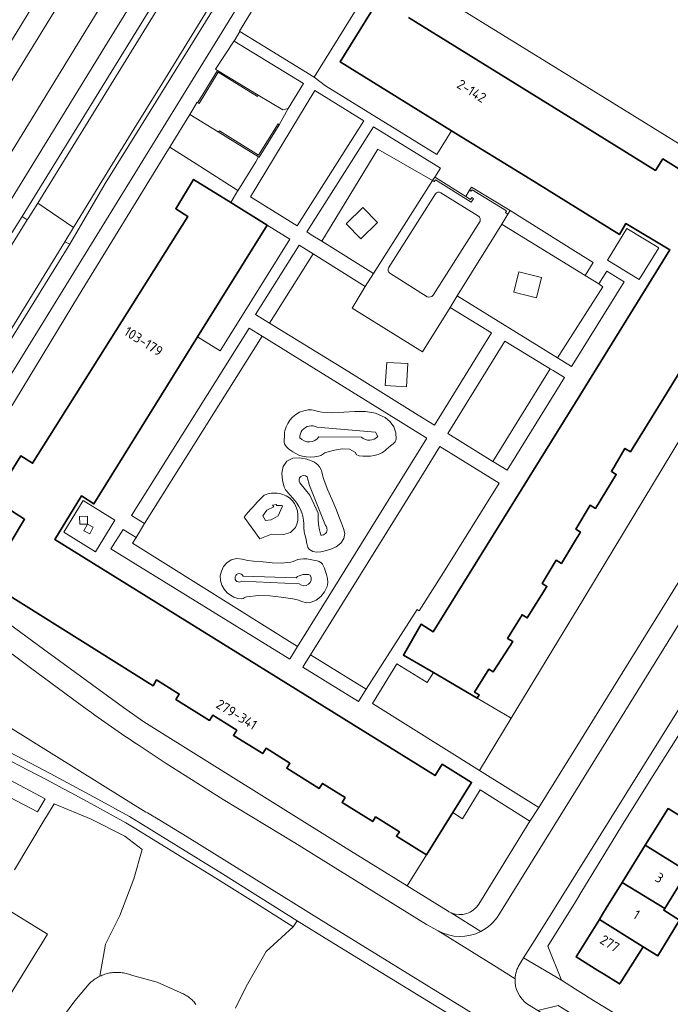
# Model space of a CAD drawing. Extents: x 150256 to 156914, y 461459 to 469481.
# Tile 433 of 656: x 155924 to 156013, y 464204 to 464339. Entities that reach past the tile are written whole.
import ezdxf
from ezdxf.enums import TextEntityAlignment as Align

# ---------------------------------------------------------------- set-up
doc = ezdxf.new("R2010")
doc.units = 0
doc.header["$LTSCALE"] = 0.75
for name, color, linetype, lineweight in [('B-RO-GR-BEPLANTING_CULTUUR_BODEMBEDEKKER-GV', 251, 'CONTINUOUS', 18), ('B-RO-GR-BEPLANTING_CULTUUR_BOSPLANTSOEN-GV', 251, 'CONTINUOUS', 18), ('B-RO-GR-BEPLANTING_CULTUUR_HEESTERS-GV', 251, 'CONTINUOUS', 18), ('B-RO-GR-GROENVOORZIENING-GV', 251, 'CONTINUOUS', 18), ('B-RO-GR-HAAG-GV', 251, 'CONTINUOUS', 13), ('B-RO-IE-TERREINAFSCHEIDING_KUNSTMATIG_MUUR-GV', 251, 'CONTINUOUS', 18), ('B-RO-OG-BEBOUWING-GV', 6, 'CONTINUOUS', 35), ('B-RO-OG-BEBOUWING-T18', 1, 'CONTINUOUS', 18), ('B-RO-OG-TERREIN_CULTUURSCHEIDING-GV', 251, 'CONTINUOUS', 18), ('B-RO-OG-TERREIN_ONBEGROEID-GV', 251, 'CONTINUOUS', 18), ('B-RO-VH-VERHARDING_ASFALT-GV', 251, 'CONTINUOUS', 18), ('B-RO-VH-VERHARDING_BETONSTRAATSTEEN-GV', 251, 'CONTINUOUS', 18), ('B-RO-VH-VERHARDING_TEGEL-GV', 251, 'CONTINUOUS', 18)]:
    doc.layers.add(name, color=color, linetype=linetype, lineweight=lineweight)
doc.styles.add('NLCS-ISO-M200-T18', font='NLCS-ISO.ttf', dxfattribs={"height": 360})

msp = doc.modelspace()

# ---------------------------------------------------------------- linework, layer by layer
at = {"layer": 'B-RO-GR-BEPLANTING_CULTUUR_BODEMBEDEKKER-GV'}
for points in [[(155956.476, 464328.8), (155959.819, 464326.781), (155960.586, 464326.965), (155962.672, 464330.376), (155953.173, 464336.211), (155953.141, 464336.231), (155950.608, 464332.342), (155950.88, 464332.178)], [(155955.387, 464314.832), (155961.809, 464310.844), (155970.971, 464325.239), (155964.245, 464329.402)], [(155950.986, 464323.734), (155947.074, 464326.146), (155947.07, 464326.14), (155944.39, 464321.76), (155944.327, 464321.659), (155948.443, 464319.027), (155953.657, 464315.693), (155953.68, 464315.678), (155956.114, 464319.656), (155956.521, 464320.321)], [(155986.844, 464236.156), (155991.183, 464243.317), (155986.518, 464246.048), (155980.506, 464249.568), (155979.634, 464248.229), (155975.498, 464250.749), (155972.125, 464245.318)]]:
    msp.add_lwpolyline(points, close=True, dxfattribs=at)
msp.add_lwpolyline([(155986.754, 464217.817), (155993.751, 464229.168), (155986.91, 464233.476), (155984.483, 464229.529), (155983.192, 464230.394), (155979.549, 464224.546), (155976.905, 464220.302), (155982.536, 464216.819)], dxfattribs=at)
for points in [[(155982.536, 464216.819, 0.0358037), (155982.947, 464216.608)], [(155982.947, 464216.608, 0.3711788), (155986.754, 464217.817)]]:
    msp.add_lwpolyline(points, format="xyb", dxfattribs=at)
at = {"layer": 'B-RO-GR-BEPLANTING_CULTUUR_BOSPLANTSOEN-GV'}
for points in [[(155929.733, 464202.426), (155931.287, 464204.558), (155933.242, 464206.854), (155933.374, 464206.981), (155933.509, 464207.104), (155933.649, 464207.222), (155933.793, 464207.336), (155933.94, 464207.444), (155934.091, 464207.548), (155934.245, 464207.646), (155934.403, 464207.739), (155934.563, 464207.827), (155934.727, 464207.909), (155935.514, 464212.324), (155937.479, 464216.248), (155939.376, 464221.254), (155940.528, 464225.314), (155938.157, 464227.14), (155933.55, 464229.441), (155928.444, 464231.587), (155927.406, 464229.819), (155927.241, 464229.539), (155923.014, 464222.522)], [(155921.454, 464217.427), (155927.538, 464213.692), (155915.601, 464194.382)], [(155984.08, 464201.845), (155966.246, 464212.748), (155961.818, 464215.525), (155961.26, 464214.694), (155957.551, 464211.308), (155954.824, 464206.514), (155953.33, 464203.531)]]:
    msp.add_lwpolyline(points, dxfattribs=at)
at = {"layer": 'B-RO-GR-BEPLANTING_CULTUUR_HEESTERS-GV'}
for points in [[(155953.952, 464337.511), (155964.146, 464331.259), (155972.985, 464345.539), (155966.176, 464349.739), (155962.634, 464351.929), (155953.885, 464337.552)], [(155931.952, 464270.987), (155931.974, 464269.923), (155933.037, 464269.945), (155933.015, 464271.01)], [(155933.036, 464269.942), (155932.538, 464269.036), (155933.333, 464268.599), (155933.83, 464269.502)]]:
    msp.add_lwpolyline(points, close=True, dxfattribs=at)
at = {"layer": 'B-RO-GR-GROENVOORZIENING-GV'}
for points in [[(155980.4, 464317.1), (155980.69, 464317.55), (155981.461, 464318.747), (155972.287, 464324.425), (155963.132, 464310.024), (155963.34, 464309.89), (155963.73, 464309.64), (155965.17, 464308.75), (155972.89, 464321.37), (155980.383, 464317.073)], [(156001.33, 464304.05), (156002.419, 464305.822), (156000, 464307.336), (155991.027, 464312.949), (155990.725, 464312.462), (155989.872, 464311.086), (155989.93, 464311.05)], [(155957.996, 464297.52), (155963.985, 464306.999), (155962.081, 464308.188), (155956.091, 464298.691)], [(155997.514, 464292.752), (155999.453, 464291.55), (156000, 464292.43), (156006.67, 464303.163), (156004.283, 464304.656), (156003.23, 464302.92), (156003.77, 464302.49)], [(155940.86, 464270), (155956.981, 464295.737), (155955.232, 464296.82), (155939.09, 464271.1)], [(155996.55, 464291.237), (155988.661, 464278.544), (155988.735, 464278.498), (155990.616, 464277.333), (155998.513, 464290.038), (155996.94, 464290.999)], [(155939.71, 464268.09), (155937.907, 464269.215), (155936.24, 464266.559), (155960.789, 464251.421), (155960.827, 464251.482), (155961.867, 464253.162), (155939.19, 464267.34)], [(155971.292, 464247.295), (155963.641, 464252.013), (155962.632, 464250.392), (155962.584, 464250.315), (155970.214, 464245.61)]]:
    msp.add_lwpolyline(points, close=True, dxfattribs=at)
at = {"layer": 'B-RO-GR-HAAG-GV'}
for points in [[(155980.383, 464317.073), (155980.4, 464317.1), (155980.69, 464317.55), (155981.461, 464318.747), (155972.287, 464324.425), (155963.132, 464310.024), (155963.34, 464309.89), (155963.73, 464309.64), (155965.17, 464308.75), (155972.89, 464321.37)], [(156001.33, 464304.05), (156002.419, 464305.822), (156000, 464307.336), (155991.027, 464312.949), (155990.725, 464312.462), (155989.872, 464311.086), (155989.93, 464311.05)], [(155963.985, 464306.999), (155962.081, 464308.188), (155956.091, 464298.691), (155957.996, 464297.52)], [(155997.514, 464292.752), (155999.453, 464291.55), (156000, 464292.43), (156006.67, 464303.163), (156004.283, 464304.656), (156003.23, 464302.92), (156003.77, 464302.49)], [(155940.86, 464270), (155956.981, 464295.737), (155955.232, 464296.82), (155939.09, 464271.1)], [(155988.661, 464278.544), (155988.735, 464278.498), (155990.616, 464277.333), (155998.513, 464290.038), (155996.94, 464290.999), (155996.55, 464291.237)], [(155961.867, 464253.162), (155939.19, 464267.34), (155939.71, 464268.09), (155937.907, 464269.215), (155936.24, 464266.559), (155960.789, 464251.421), (155960.827, 464251.482)], [(155963.641, 464252.013), (155962.632, 464250.392), (155962.584, 464250.315), (155970.214, 464245.61), (155971.292, 464247.295)]]:
    msp.add_lwpolyline(points, close=True, dxfattribs=at)
at = {"layer": 'B-RO-IE-TERREINAFSCHEIDING_KUNSTMATIG_MUUR-GV'}
for points in [[(155956.476, 464328.8), (155950.88, 464332.178), (155948.17, 464327.76), (155948.34, 464327.66), (155950.97, 464331.92), (155956.35, 464328.6)], [(155956.521, 464320.321), (155956.579, 464320.285), (155959.34, 464324.7), (155959.18, 464324.83), (155956.51, 464320.56), (155951.13, 464323.89), (155950.986, 464323.734)], [(155980.69, 464317.55), (155980.4, 464317.1), (155980.51, 464317), (155980.63, 464316.95), (155980.77, 464317.18), (155985.7, 464314.11), (155985.99, 464314.58), (155985.76, 464314.72), (155985.61, 464314.48), (155984.94, 464314.899), (155980.8, 464317.49)], [(155991.027, 464312.949), (155985.74, 464316.17), (155985.46, 464315.73), (155985.7, 464315.59), (155985.83, 464315.8), (155990.53, 464312.91), (155990.4, 464312.68), (155990.62, 464312.51), (155990.725, 464312.462)]]:
    msp.add_lwpolyline(points, close=True, dxfattribs=at)
at = {"layer": 'B-RO-OG-BEBOUWING-GV'}
for points in [[(155973.97, 464343.524), (155967.727, 464333.331), (155983.006, 464323.901), (155993.719, 464317.29), (156000, 464313.413), (156006.037, 464309.688), (156006.912, 464311.17), (156012.957, 464307.55), (156000, 464286.616), (155980.451, 464255.168), (155978.821, 464256.193), (155976.388, 464251.978), (155980.506, 464249.568), (155986.518, 464246.048), (155986.796, 464246.496), (155986.157, 464246.893), (155988.098, 464250.017), (155988.683, 464249.653), (155991.412, 464253.816), (155990.685, 464254.253), (155992.663, 464257.501), (155993.387, 464257.061), (155996.071, 464261.386), (155995.419, 464261.808), (155997.344, 464264.99), (155998.061, 464264.556), (156000, 464267.731), (156000.685, 464268.853), (156000.052, 464269.227), (156002.008, 464272.529), (156002.764, 464272.082), (156005.6, 464276.763), (156004.931, 464277.156), (156006.789, 464280.327), (156007.54, 464279.862), (156011.746, 464286.668), (156019.962, 464299.965)], [(156018.206, 464316.172), (156012.013, 464320.032), (156010.989, 464318.462), (156000, 464325.256), (155977.094, 464339.42)], [(155919.155, 464262.044), (155942.03, 464247.771), (155942.521, 464248.559), (155945.627, 464246.625), (155945.169, 464245.889), (155949.784, 464243.014), (155950.219, 464243.711), (155953.506, 464241.663), (155953.064, 464240.955), (155957.086, 464238.449), (155957.54, 464239.178), (155960.806, 464237.143), (155960.372, 464236.446), (155964.827, 464233.671), (155965.265, 464234.373), (155968.391, 464232.426), (155967.965, 464231.741), (155972.171, 464229.121), (155972.574, 464229.768), (155975.83, 464227.74), (155975.436, 464227.107), (155979.549, 464224.546), (155983.192, 464230.394), (155985.744, 464234.491), (155981.71, 464237.004), (155980.74, 464235.448), (155928.549, 464267.836), (155932.187, 464273.797), (155933.905, 464272.712), (155948.15, 464295.642), (155957.667, 464310.962), (155952.69, 464314.061), (155947.593, 464317.234), (155945.15, 464313.204), (155946.779, 464312.149), (155925.494, 464278.286), (155923.864, 464279.282), (155920.125, 464273.297), (155924.391, 464270.614), (155920.801, 464264.739)]]:
    msp.add_lwpolyline(points, dxfattribs=at)
for points in [[(156017.556, 464220.612), (156020.773, 464225.882), (156018.517, 464227.303), (156012.708, 464230.918), (156010.571, 464227.475), (156009.578, 464225.874), (156015.393, 464222.272), (156015.26, 464222.059)], [(156009.578, 464225.874), (156008.486, 464224.113), (156006.421, 464220.786), (156012.255, 464217.21), (156015.26, 464222.059), (156015.393, 464222.272)], [(156006.421, 464220.786), (156004.218, 464217.235), (156003.718, 464216.428), (156003.278, 464215.719), (156009.306, 464211.963), (156011.312, 464210.713), (156014.273, 464215.626), (156012.106, 464216.969), (156012.255, 464217.21)], [(156009.306, 464211.963), (156003.278, 464215.719), (156000.083, 464210.57), (156003.089, 464208.705), (156003.854, 464208.231), (156005.897, 464206.963), (156006.055, 464206.865), (156006.115, 464206.959)]]:
    msp.add_lwpolyline(points, close=True, dxfattribs=at)
at = {"layer": 'B-RO-OG-TERREIN_CULTUURSCHEIDING-GV'}
for points in [[(155920.025, 464310.454), (155935.426, 464335.424), (155976.41, 464401.873), (155977.05, 464402.989), (155976.339, 464403.446)], [(155972.847, 464402.499), (155972.342, 464401.867), (155932.546, 464337.199), (155917.293, 464312.413), (155920.025, 464310.454)], [(155972.861, 464281.951), (155972.56, 464282.55), (155964.548, 464283.218)], [(155964.548, 464283.218), (155972.56, 464282.55), (155972.861, 464281.951)], [(155964.802, 464281.932), (155970.627, 464281.861)], [(155970.627, 464281.861), (155964.802, 464281.932)], [(155965.69, 464269.732), (155963.5, 464275.24), (155963.17, 464276.4)], [(155963.17, 464276.4), (155963.5, 464275.24), (155965.69, 464269.732)], [(155962.18, 464275.584), (155963.562, 464273.891), (155964.711, 464271.422), (155964.698, 464270.662), (155964.754, 464269.904), (155964.878, 464269.155), (155965.069, 464268.419)], [(155965.069, 464268.419), (155964.878, 464269.155), (155964.754, 464269.904), (155964.698, 464270.662), (155964.711, 464271.422), (155963.562, 464273.891), (155962.18, 464275.584)], [(155961.588, 464269.483), (155960.875, 464268.791), (155959.916, 464268.497), (155958.266, 464268.544), (155956.704, 464267.899), (155954.512, 464270.91), (155954.806, 464271.257), (155955.105, 464271.6), (155955.407, 464271.94), (155955.713, 464272.276), (155956.023, 464272.609), (155956.337, 464272.938), (155956.654, 464273.264), (155956.975, 464273.586), (155957.29, 464273.899)], [(155954.391, 464262.779), (155961.661, 464262.582)], [(155961.661, 464262.582), (155954.391, 464262.779)], [(155962.092, 464261.75), (155954.21, 464262.109)], [(155954.21, 464262.109), (155962.092, 464261.75)], [(155953.33, 464203.531), (155954.824, 464206.514), (155957.551, 464211.308), (155961.26, 464214.694), (155956.12, 464217.918), (155951.011, 464221.122), (155949.469, 464222.077), (155942.62, 464226.32), (155939.453, 464228.282), (155938.299, 464228.962), (155933.985, 464231.342), (155930.778, 464233.058), (155929.659, 464233.657), (155927.436, 464234.847), (155923.649, 464236.826)], [(155923.014, 464222.522), (155927.241, 464229.539), (155927.406, 464229.819), (155928.444, 464231.587), (155933.55, 464229.441), (155938.157, 464227.14), (155940.528, 464225.314), (155939.376, 464221.254), (155937.479, 464216.248), (155935.514, 464212.324), (155934.727, 464207.909), (155934.893, 464207.986), (155935.062, 464208.057), (155935.232, 464208.122), (155935.406, 464208.181), (155935.58, 464208.235), (155935.757, 464208.283), (155935.935, 464208.324), (155936.118, 464208.361), (155936.303, 464208.391), (155936.488, 464208.415), (155936.674, 464208.432), (155936.86, 464208.443), (155937.047, 464208.447), (155937.233, 464208.445), (155937.42, 464208.437), (155937.606, 464208.422), (155937.791, 464208.401), (155937.976, 464208.373), (155938.16, 464208.339), (155938.342, 464208.299), (155938.523, 464208.253), (155938.702, 464208.2), (155938.879, 464208.141), (155939.054, 464208.076), (155942.599, 464207.082), (155945.766, 464205.672), (155945.915, 464205.614), (155946.062, 464205.55), (155946.207, 464205.482), (155946.349, 464205.409), (155946.489, 464205.331), (155946.627, 464205.248), (155946.761, 464205.161), (155946.892, 464205.069), (155947.02, 464204.973), (155947.145, 464204.872), (155947.266, 464204.768), (155947.383, 464204.659), (155947.497, 464204.546), (155947.607, 464204.43), (155947.713, 464204.309), (155947.814, 464204.186), (155947.912, 464204.059)], [(155947.912, 464204.059), (155947.814, 464204.186), (155947.713, 464204.309), (155947.607, 464204.43), (155947.497, 464204.546), (155947.383, 464204.659), (155947.266, 464204.768), (155947.145, 464204.872), (155947.02, 464204.973), (155946.892, 464205.069), (155946.761, 464205.161), (155946.627, 464205.248), (155946.489, 464205.331), (155946.349, 464205.409), (155946.207, 464205.482), (155946.062, 464205.55), (155945.915, 464205.614), (155945.766, 464205.672), (155942.599, 464207.082), (155939.054, 464208.076), (155938.879, 464208.141), (155938.702, 464208.2), (155938.523, 464208.253), (155938.342, 464208.299), (155938.16, 464208.339), (155937.976, 464208.373), (155937.791, 464208.401), (155937.606, 464208.422), (155937.42, 464208.437), (155937.233, 464208.445), (155937.047, 464208.447), (155936.86, 464208.443), (155936.674, 464208.432), (155936.488, 464208.415), (155936.303, 464208.391), (155936.118, 464208.361), (155935.935, 464208.324), (155935.757, 464208.283), (155935.58, 464208.235), (155935.406, 464208.181), (155935.232, 464208.122), (155935.062, 464208.057), (155934.893, 464207.986), (155934.727, 464207.909), (155934.563, 464207.827), (155934.403, 464207.739), (155934.245, 464207.646), (155934.091, 464207.548), (155933.94, 464207.444), (155933.793, 464207.336), (155933.649, 464207.222), (155933.509, 464207.104), (155933.374, 464206.981), (155933.242, 464206.854), (155931.287, 464204.558), (155929.733, 464202.426)]]:
    msp.add_lwpolyline(points, dxfattribs=at)
for points in [[(155965.17, 464308.75), (155972.274, 464304.315), (155980.383, 464317.073), (155972.89, 464321.37)], [(155968.54, 464311.15), (155970.82, 464313.37), (155972.83, 464311.31), (155970.55, 464309.09)], [(155991.183, 464243.317), (155986.844, 464236.156), (155994.966, 464231.067), (156000, 464239.177), (156018.622, 464269.182), (156039.932, 464303.914), (156028.351, 464311.068), (156027.044, 464311.875), (156024.025, 464306.54), (156019.962, 464299.965), (156024.11, 464297.402), (156015.894, 464284.105), (156000.076, 464257.996), (156000, 464257.871)], [(156001.33, 464304.05), (155989.93, 464311.05), (155989.872, 464311.086), (155983.783, 464301.267), (155997.514, 464292.752), (156003.77, 464302.49), (156003.23, 464302.92)], [(155957.996, 464297.52), (155968.526, 464291.048), (155978.392, 464284.897), (155980.644, 464283.51), (155988.464, 464296.18), (155982.782, 464299.652), (155979.013, 464293.575), (155969.367, 464299.556), (155971.117, 464302.549), (155963.985, 464306.999)], [(155992.22, 464304.56), (155995.34, 464303.79), (155994.65, 464300.97), (155991.53, 464301.74)], [(155961.867, 464253.162), (155966.13, 464260.047), (155979.588, 464281.731), (155956.981, 464295.737), (155940.86, 464270), (155939.71, 464268.09), (155939.19, 464267.34)], [(155988.661, 464278.544), (155996.55, 464291.237), (155990.305, 464295.055), (155982.492, 464282.366)], [(155974.09, 464292.13), (155977.01, 464291.96), (155976.82, 464288.76), (155973.9, 464288.93)], [(155973.876, 464280.017), (155973.658, 464279.847), (155973.412, 464279.705), (155972.9, 464279.492), (155972.383, 464279.343), (155971.853, 464279.262), (155971.301, 464279.256), (155970.82, 464279.274), (155970.309, 464279.321), (155969.919, 464279.465), (155969.801, 464279.772), (155968.974, 464280.236), (155967.987, 464280.279), (155966.928, 464280.08), (155965.888, 464279.821), (155965.587, 464279.704), (155965.318, 464279.536), (155965.048, 464279.369), (155964.748, 464279.251), (155964.176, 464279.15), (155963.613, 464279.118), (155963.051, 464279.156), (155962.481, 464279.263), (155962.023, 464279.41), (155961.601, 464279.607), (155961.201, 464279.85), (155960.81, 464280.134), (155960.587, 464280.311), (155960.382, 464280.498), (155960.208, 464280.707), (155960.076, 464280.953), (155960.022, 464281.174), (155960.018, 464281.398), (155960.039, 464281.625), (155960.056, 464281.859), (155960.06, 464282.088), (155960.065, 464282.31), (155960.085, 464282.53), (155960.134, 464282.751), (155960.31, 464283.269), (155960.526, 464283.755), (155960.803, 464284.202), (155961.162, 464284.605), (155961.635, 464284.983), (155962.149, 464285.273), (155962.703, 464285.479), (155963.297, 464285.601), (155963.775, 464285.598), (155964.234, 464285.501), (155964.692, 464285.371), (155965.171, 464285.272), (155966.695, 464285.2), (155968.216, 464285.289), (155969.716, 464285.402), (155971.174, 464285.406), (155972.572, 464285.167), (155973.891, 464284.549), (155974.556, 464283.978), (155975.068, 464283.264), (155975.369, 464282.455), (155975.402, 464281.601), (155975.254, 464281.229), (155974.974, 464280.935), (155974.629, 464280.674), (155974.289, 464280.403), (155974.081, 464280.205)], [(155964.692, 464285.371), (155964.234, 464285.501), (155963.775, 464285.598), (155963.297, 464285.601), (155962.703, 464285.479), (155962.149, 464285.273), (155961.635, 464284.983), (155961.162, 464284.605), (155960.803, 464284.202), (155960.526, 464283.755), (155960.31, 464283.269), (155960.134, 464282.751), (155960.085, 464282.53), (155960.065, 464282.31), (155960.06, 464282.088), (155960.056, 464281.859), (155960.039, 464281.625), (155960.018, 464281.398), (155960.022, 464281.174), (155960.076, 464280.953), (155960.208, 464280.707), (155960.382, 464280.498), (155960.587, 464280.311), (155960.81, 464280.134), (155961.201, 464279.85), (155961.601, 464279.607), (155962.023, 464279.41), (155962.481, 464279.263), (155963.051, 464279.156), (155963.613, 464279.118), (155964.176, 464279.15), (155964.748, 464279.251), (155965.048, 464279.369), (155965.318, 464279.536), (155965.587, 464279.704), (155965.888, 464279.821), (155966.928, 464280.08), (155967.987, 464280.279), (155968.974, 464280.236), (155969.801, 464279.772), (155969.919, 464279.465), (155970.309, 464279.321), (155970.82, 464279.274), (155971.301, 464279.256), (155971.853, 464279.262), (155972.383, 464279.343), (155972.9, 464279.492), (155973.412, 464279.705), (155973.658, 464279.847), (155973.876, 464280.017), (155974.081, 464280.205), (155974.289, 464280.403), (155974.629, 464280.674), (155974.974, 464280.935), (155975.254, 464281.229), (155975.402, 464281.601), (155975.369, 464282.455), (155975.068, 464283.264), (155974.556, 464283.978), (155973.891, 464284.549), (155972.572, 464285.167), (155971.174, 464285.406), (155969.716, 464285.402), (155968.216, 464285.289), (155966.695, 464285.2), (155965.171, 464285.272)], [(155979.133, 464276.912), (155974.128, 464268.853), (155967.944, 464258.923), (155963.641, 464252.013), (155971.292, 464247.295), (155975.673, 464254.138), (155978.283, 464258.215), (155978.537, 464258.051), (155981.884, 464263.284), (155989.524, 464275.575), (155981.407, 464280.604)], [(155965.304, 464276.716), (155965.383, 464276.321), (155965.492, 464275.921), (155966.014, 464274.598), (155966.581, 464273.348), (155967.135, 464272.094), (155967.621, 464270.759), (155967.894, 464270.046), (155968.175, 464269.343), (155968.329, 464268.646), (155968.218, 464267.951), (155967.786, 464267.304), (155967.161, 464266.835), (155966.416, 464266.503), (155965.628, 464266.269), (155965.067, 464266.15), (155964.501, 464266.106), (155963.962, 464266.185), (155963.481, 464266.436), (155963.258, 464266.728), (155963.158, 464267.089), (155963.109, 464267.483), (155963.039, 464267.876), (155962.966, 464268.135), (155962.897, 464268.385), (155962.835, 464268.637), (155962.783, 464268.901), (155962.726, 464269.44), (155962.709, 464269.965), (155962.679, 464270.486), (155962.584, 464271.017), (155962.431, 464271.491), (155962.242, 464271.934), (155962.018, 464272.361), (155961.761, 464272.789), (155961.472, 464273.191), (155961.16, 464273.554), (155960.838, 464273.91), (155960.521, 464274.292), (155960.371, 464274.468), (155960.221, 464274.636), (155960.091, 464274.815), (155960.004, 464275.021), (155959.796, 464275.972), (155959.719, 464276.945), (155959.878, 464277.845), (155960.378, 464278.579), (155961.202, 464278.999), (155962.152, 464279.048), (155963.142, 464278.839), (155964.085, 464278.482), (155964.388, 464278.301), (155964.641, 464278.064), (155964.855, 464277.785), (155965.045, 464277.478), (155965.208, 464277.103)], [(155967.894, 464270.046), (155967.621, 464270.759), (155967.135, 464272.094), (155966.581, 464273.348), (155966.014, 464274.598), (155965.492, 464275.921), (155965.383, 464276.321), (155965.304, 464276.716), (155965.208, 464277.103), (155965.045, 464277.478), (155964.855, 464277.785), (155964.641, 464278.064), (155964.388, 464278.301), (155964.085, 464278.482), (155963.142, 464278.839), (155962.152, 464279.048), (155961.202, 464278.999), (155960.378, 464278.579), (155959.878, 464277.845), (155959.719, 464276.945), (155959.796, 464275.972), (155960.004, 464275.021), (155960.091, 464274.815), (155960.221, 464274.636), (155960.371, 464274.468), (155960.521, 464274.292), (155960.838, 464273.91), (155961.16, 464273.554), (155961.472, 464273.191), (155961.761, 464272.789), (155962.018, 464272.361), (155962.242, 464271.934), (155962.431, 464271.491), (155962.584, 464271.017), (155962.679, 464270.486), (155962.709, 464269.965), (155962.726, 464269.44), (155962.783, 464268.901), (155962.835, 464268.637), (155962.897, 464268.385), (155962.966, 464268.135), (155963.039, 464267.876), (155963.109, 464267.483), (155963.158, 464267.089), (155963.258, 464266.728), (155963.481, 464266.436), (155963.962, 464266.185), (155964.501, 464266.106), (155965.067, 464266.15), (155965.628, 464266.269), (155966.416, 464266.503), (155967.161, 464266.835), (155967.786, 464267.304), (155968.218, 464267.951), (155968.329, 464268.646), (155968.175, 464269.343)], [(155964.569, 464264.892), (155964.818, 464264.799), (155965.048, 464264.653), (155965.264, 464264.426), (155965.426, 464264.165), (155965.551, 464263.88), (155965.656, 464263.578), (155965.831, 464263.031), (155965.965, 464262.485), (155966.007, 464261.941), (155965.904, 464261.398), (155965.545, 464260.654), (155965.035, 464260.013), (155964.394, 464259.509), (155963.645, 464259.177), (155963.031, 464259.138), (155962.434, 464259.299), (155961.832, 464259.527), (155961.203, 464259.688), (155959.594, 464259.905), (155958.035, 464260.082), (155956.479, 464260.133), (155954.88, 464259.975), (155954.704, 464259.911), (155954.543, 464259.815), (155954.382, 464259.727), (155954.203, 464259.689), (155953.649, 464259.745), (155953.125, 464259.907), (155952.643, 464260.17), (155952.213, 464260.526), (155951.791, 464261.024), (155951.469, 464261.582), (155951.279, 464262.187), (155951.251, 464262.826), (155951.404, 464263.499), (155951.714, 464264.113), (155952.162, 464264.632), (155952.73, 464265.018), (155953.472, 464265.2), (155954.238, 464265.127), (155955.024, 464264.954), (155955.829, 464264.839), (155957.132, 464264.747), (155958.39, 464264.64), (155959.644, 464264.598), (155960.935, 464264.703), (155961.267, 464264.795), (155961.575, 464264.931), (155961.884, 464265.065), (155962.217, 464265.15), (155962.679, 464265.181), (155963.126, 464265.159), (155963.572, 464265.097), (155964.03, 464265.008), (155964.304, 464264.954)], [(155961.884, 464265.065), (155961.575, 464264.931), (155961.267, 464264.795), (155960.935, 464264.703), (155959.644, 464264.598), (155958.39, 464264.64), (155957.132, 464264.747), (155955.829, 464264.839), (155955.024, 464264.954), (155954.238, 464265.127), (155953.472, 464265.2), (155952.73, 464265.018), (155952.162, 464264.632), (155951.714, 464264.113), (155951.404, 464263.499), (155951.251, 464262.826), (155951.279, 464262.187), (155951.469, 464261.582), (155951.791, 464261.024), (155952.213, 464260.526), (155952.643, 464260.17), (155953.125, 464259.907), (155953.649, 464259.745), (155954.203, 464259.689), (155954.382, 464259.727), (155954.543, 464259.815), (155954.704, 464259.911), (155954.88, 464259.975), (155956.479, 464260.133), (155958.035, 464260.082), (155959.594, 464259.905), (155961.203, 464259.688), (155961.832, 464259.527), (155962.434, 464259.299), (155963.031, 464259.138), (155963.645, 464259.177), (155964.394, 464259.509), (155965.035, 464260.013), (155965.545, 464260.654), (155965.904, 464261.398), (155966.007, 464261.941), (155965.965, 464262.485), (155965.831, 464263.031), (155965.656, 464263.578), (155965.551, 464263.88), (155965.426, 464264.165), (155965.264, 464264.426), (155965.048, 464264.653), (155964.818, 464264.799), (155964.569, 464264.892), (155964.304, 464264.954), (155964.03, 464265.008), (155963.572, 464265.097), (155963.126, 464265.159), (155962.679, 464265.181), (155962.217, 464265.15)], [(155906.377, 464245.807), (155912.112, 464242.916), (155921.003, 464238.209), (155923.649, 464236.826), (155927.436, 464234.847), (155929.659, 464233.657), (155930.778, 464233.058), (155933.985, 464231.342), (155938.299, 464228.962), (155939.453, 464228.282), (155942.62, 464226.32), (155949.469, 464222.077), (155951.011, 464221.122), (155956.12, 464217.918), (155961.26, 464214.694), (155961.818, 464215.525), (155951.54, 464221.971), (155938.794, 464229.831), (155934.462, 464232.221), (155927.904, 464235.731), (155921.468, 464239.094), (155912.571, 464243.804), (155907.244, 464246.49)], [(155910.255, 464239.113), (155911.245, 464240.778), (155918.158, 464237.07), (155927.219, 464232.24), (155926.19, 464230.455), (155921.351, 464232.988)], [(155910.255, 464239.113), (155921.351, 464232.988), (155926.19, 464230.455), (155927.219, 464232.24), (155918.158, 464237.07), (155911.245, 464240.778)]]:
    msp.add_lwpolyline(points, close=True, dxfattribs=at)
for points in [[(155964.548, 464283.218, 0.366488), (155962.512, 464282.822)], [(155962.512, 464282.822, -0.366488), (155964.548, 464283.218)], [(155962.512, 464282.822, 0.1767388), (155962.159, 464281.776)], [(155962.159, 464281.776, -0.1767388), (155962.512, 464282.822)], [(155962.159, 464281.776, 0.4835318), (155964.802, 464281.932)], [(155964.802, 464281.932, -0.4835318), (155962.159, 464281.776)], [(155970.627, 464281.861, 0.4136219), (155972.861, 464281.951)], [(155972.861, 464281.951, -0.4136219), (155970.627, 464281.861)], [(155963.17, 464276.4, 0.9347349), (155962.18, 464275.584)], [(155962.18, 464275.584, -0.9347349), (155963.17, 464276.4)], [(155957.29, 464273.899, -0.1514167), (155959.318, 464274.146)], [(155959.318, 464274.146, -0.1532508), (155961.134, 464273.184)], [(155961.134, 464273.184, -0.2864408), (155961.588, 464269.483)], [(155965.9, 464269.319, 0.1554115), (155965.69, 464269.732)], [(155965.69, 464269.732, -0.1554115), (155965.9, 464269.319)], [(155965.069, 464268.419, 0.4893412), (155965.9, 464269.319)], [(155965.9, 464269.319, -0.4893412), (155965.069, 464268.419)], [(155954.21, 464262.109, -3.0017671), (155954.391, 464262.779)], [(155954.391, 464262.779, 3.0017671), (155954.21, 464262.109)], [(155961.661, 464262.582, -0.2643076), (155963.61, 464262.931)], [(155963.61, 464262.931, 0.2643076), (155961.661, 464262.582)], [(155963.61, 464262.931, -0.8711296), (155962.092, 464261.75)], [(155962.092, 464261.75, 0.8711296), (155963.61, 464262.931)]]:
    msp.add_lwpolyline(points, format="xyb", dxfattribs=at)
at = {"layer": 'B-RO-OG-TERREIN_ONBEGROEID-GV'}
for points in [[(155981.538, 464315.382, 0.3954309), (155980.772, 464315.229)], [(155986.901, 464311.489, 0.3316019), (155986.688, 464312.179)], [(155974.332, 464305.111, 0.3139474), (155974.522, 464304.359)], [(155979.662, 464301.128, 0.3369203), (155980.449, 464301.331)]]:
    msp.add_lwpolyline(points, format="xyb", dxfattribs=at)
for points in [[(155986.688, 464312.179), (155981.538, 464315.382)], [(155980.772, 464315.229), (155974.332, 464305.111)], [(155980.449, 464301.331), (155986.901, 464311.489)], [(155974.522, 464304.359), (155979.662, 464301.128)]]:
    msp.add_lwpolyline(points, dxfattribs=at)
at = {"layer": 'B-RO-VH-VERHARDING_ASFALT-GV'}
for points in [[(156013.468, 464456.877), (156010.369, 464451.903), (156010.997, 464451.511), (156000.515, 464434.526), (155995.788, 464426.83), (155985.848, 464410.756), (155985.163, 464411.106), (155978.561, 464400.499), (155979.259, 464400.083), (155938.333, 464333.632), (155926.207, 464313.943), (155931.117, 464310.646), (155934.986, 464316.964), (155939.761, 464324.694), (155943.354, 464330.533), (155973.864, 464380.118), (155975.458, 464382.623), (155982.808, 464394.575), (155986.976, 464401.303), (155988.542, 464403.856), (155997.541, 464418.371), (156004.96, 464430.304), (156019.136, 464453.32)], [(156019.641, 464453), (156005.447, 464429.908), (155998.052, 464418.009), (155989.115, 464403.54), (155987.546, 464400.969), (155983.431, 464394.166), (155975.986, 464382.227), (155974.582, 464379.819), (155943.875, 464330.213), (155940.213, 464324.298), (155935.467, 464316.663), (155930.588, 464308.356), (155922.375, 464295.014), (155916.506, 464285.705), (155914.913, 464283.208), (155909.199, 464273.915), (155911.451, 464272.526), (155946.206, 464328.868), (155977.094, 464378.944), (156021.888, 464451.59)], [(155910.565, 464297.102), (155912.571, 464295.506), (155916.5, 464300.949), (155920.405, 464306.409), (155924.065, 464312.138), (155937.6, 464334.084), (155978.561, 464400.499), (155976.41, 464401.873), (155935.426, 464335.424)], [(155973.864, 464380.118), (155943.354, 464330.533), (155939.761, 464324.694), (155934.986, 464316.964), (155931.117, 464310.646), (155929.943, 464308.663), (155930.588, 464308.356), (155935.467, 464316.663), (155940.213, 464324.298), (155943.875, 464330.213), (155974.582, 464379.819)], [(155935.426, 464335.424), (155920.025, 464310.454)], [(156023.068, 464270.546), (156000, 464233.303), (155989.485, 464216.328)], [(155932.709, 464244.695), (155925.205, 464250.221), (155918.073, 464255.538), (155918.064, 464255.537), (155914.778, 464255.142), (155907.427, 464260.385), (155907.078, 464260.87), (155906.977, 464261.024), (155906.882, 464261.183), (155906.541, 464261.844), (155906.377, 464262.569), (155906.326, 464262.936), (155906.306, 464263.306), (155906.318, 464263.676), (155906.36, 464264.044), (155906.559, 464265.021), (155906.101, 464264.325), (155905.201, 464263.031)], [(155902.069, 464254.637), (155915.736, 464246.155), (155941.055, 464230.443), (155941.279, 464230.312), (155942.955, 464229.331), (155944.84, 464228.194), (155946.71, 464227.032), (155965.121, 464215.585), (155984.987, 464203.334), (156000, 464194.074), (156029.177, 464175.993), (156053.837, 464160.698), (156063.228, 464154.852), (156063.345, 464154.778), (156063.41, 464154.882), (156066.043, 464159.11), (155994.835, 464203.222), (155993.426, 464204.101)], [(155992.312, 464209.507), (155992.884, 464210.422), (155994.447, 464212.932), (156000, 464221.837), (156018.702, 464251.823)], [(155991.709, 464207.569), (155988.742, 464209.422), (155981.162, 464214.146), (155979.574, 464215.024), (155961.471, 464226.204), (155951.643, 464232.172), (155943.834, 464237.11), (155939.994, 464239.645)], [(155981.162, 464214.146), (155988.742, 464209.422), (155991.709, 464207.569)]]:
    msp.add_lwpolyline(points, dxfattribs=at)
for points in [[(155917.293, 464312.413), (155932.546, 464337.199), (155972.342, 464401.867), (155967.969, 464404.628), (155958.758, 464389.632), (155956.19, 464385.25), (155935.689, 464351.861), (155935.012, 464350.777), (155930.367, 464343.344), (155930.36, 464343.332), (155928.227, 464339.859), (155922.108, 464329.895), (155919.446, 464325.662), (155911.983, 464313.439), (155909.344, 464309.168), (155908.042, 464307.046), (155908.016, 464307.014), (155908.111, 464306.956), (155912.262, 464304.409), (155912.342, 464304.36), (155912.391, 464304.466)], [(155978.561, 464400.499), (155937.6, 464334.084), (155924.065, 464312.138), (155924.743, 464311.697), (155924.884, 464311.856), (155926.207, 464313.943), (155938.333, 464333.632), (155979.259, 464400.083)], [(155920.527, 464293.463), (155921.755, 464295.409), (155929.943, 464308.663), (155931.117, 464310.646), (155926.207, 464313.943), (155924.884, 464311.856), (155924.743, 464311.697), (155916.615, 464298.571), (155915.382, 464296.427)]]:
    msp.add_lwpolyline(points, close=True, dxfattribs=at)
for points in [[(155939.994, 464239.645, -0.0145196), (155932.709, 464244.695)], [(155989.485, 464216.328, -0.1372396), (155987.016, 464214.054)], [(155987.016, 464214.054, -0.2497412), (155981.162, 464214.146)], [(155991.709, 464207.569, -0.1285598), (155992.312, 464209.507)], [(155993.426, 464204.101, -0.2579462), (155991.709, 464207.569)]]:
    msp.add_lwpolyline(points, format="xyb", dxfattribs=at)
at = {"layer": 'B-RO-VH-VERHARDING_BETONSTRAATSTEEN-GV'}
msp.add_lwpolyline([(156027.81, 464313.695), (156028.235, 464313.432), (156040.815, 464333.923), (156034.951, 464337.592), (156028.151, 464341.8), (155984.588, 464368.799), (155983.519, 464367.052), (155972.087, 464348.131), (155973.898, 464347.014), (156000, 464330.904), (156022.286, 464317.121)], close=True, dxfattribs=at)
at = {"layer": 'B-RO-VH-VERHARDING_TEGEL-GV'}
for points in [[(155977.094, 464378.944), (155946.206, 464328.868), (155911.451, 464272.526)], [(155917.329, 464277.485), (155931.809, 464301.249), (155943.929, 464321.014), (155944.327, 464321.659), (155944.39, 464321.76), (155947.07, 464326.14), (155947.074, 464326.146), (155948.08, 464327.81), (155948.17, 464327.76), (155950.88, 464332.178), (155950.608, 464332.342), (155953.141, 464336.231), (155953.173, 464336.211), (155953.952, 464337.511), (155953.885, 464337.552), (155962.634, 464351.929)], [(155927.625, 464344.515), (155918.587, 464329.725), (155897.249, 464295.059), (155896.151, 464295.693), (155894.567, 464293.03), (155894.135, 464292.304), (155894.053, 464292.17), (155901.067, 464287.947), (155902.744, 464286.937), (155904.303, 464288.998)], [(155904.324, 464301.062), (155907.649, 464306.572), (155908.016, 464307.014), (155908.042, 464307.046), (155909.344, 464309.168), (155911.983, 464313.439), (155919.446, 464325.662), (155922.108, 464329.895), (155928.227, 464339.859)], [(155989.485, 464216.328), (156000, 464233.303), (156023.068, 464270.546), (156027.953, 464278.622), (156052.307, 464317.947), (156056.116, 464324.097), (156055.934, 464324.751), (156053.606, 464326.192), (156053.482, 464325.992), (156040.648, 464305.083), (156034.73, 464308.721), (156029.054, 464312.211), (156028.351, 464311.068), (156039.932, 464303.914), (156018.622, 464269.182), (156000, 464239.177), (155994.966, 464231.067), (155993.751, 464229.168)], [(155981.538, 464315.382), (155986.688, 464312.179)], [(155974.332, 464305.111), (155980.772, 464315.229)], [(155986.901, 464311.489), (155980.449, 464301.331)], [(155979.662, 464301.128), (155974.522, 464304.359)], [(155957.29, 464273.899), (155956.975, 464273.586), (155956.654, 464273.264), (155956.337, 464272.938), (155956.023, 464272.609), (155955.713, 464272.276), (155955.407, 464271.94), (155955.105, 464271.6), (155954.806, 464271.257), (155954.512, 464270.91), (155956.704, 464267.899), (155958.266, 464268.544), (155959.916, 464268.497), (155960.875, 464268.791), (155961.588, 464269.483)], [(155982.536, 464216.819), (155976.905, 464220.302), (155968.538, 464225.477), (155940.784, 464242.822), (155937.978, 464244.765), (155926.996, 464252.762), (155915.187, 464261.447), (155915.148, 464261.383), (155913.818, 464262.36), (155911.317, 464264.238), (155910.532, 464264.828), (155909.853, 464265.636), (155906.882, 464261.183), (155906.977, 464261.024), (155907.078, 464260.87), (155907.427, 464260.385), (155914.778, 464255.142), (155918.064, 464255.537), (155918.073, 464255.538), (155925.205, 464250.221), (155932.709, 464244.695)], [(155901.188, 464254.887), (155897.937, 464251.381), (155903.414, 464248.571), (155904.962, 464247.776), (155890.565, 464236.498), (155892.761, 464235.08), (155893.597, 464235.739), (155895.692, 464237.39), (155901.241, 464241.761), (155902.27, 464242.572), (155906.377, 464245.807), (155907.244, 464246.49), (155912.571, 464243.804), (155921.468, 464239.094), (155927.904, 464235.731), (155934.462, 464232.221), (155938.794, 464229.831), (155951.54, 464221.971), (155961.818, 464215.525)], [(156029.177, 464175.993), (156000, 464194.074), (155984.987, 464203.334), (155965.121, 464215.585), (155946.71, 464227.032), (155944.84, 464228.194), (155942.955, 464229.331), (155941.279, 464230.312), (155941.055, 464230.443), (155915.736, 464246.155), (155902.069, 464254.637)], [(155939.994, 464239.645), (155943.834, 464237.11), (155951.643, 464232.172), (155961.471, 464226.204), (155979.574, 464215.024), (155981.162, 464214.146)], [(155993.751, 464229.168), (155986.754, 464217.817)], [(155961.818, 464215.525), (155966.246, 464212.748), (155984.08, 464201.845), (155985.577, 464200.929), (155985.612, 464200.908), (155988.223, 464199.311), (155995.643, 464194.696), (155997.124, 464193.775), (155999.53, 464192.278), (156000, 464191.986), (156000.05, 464191.955), (156017.83, 464180.921)], [(155982.947, 464216.608), (155987.016, 464214.054)], [(155987.016, 464214.054), (155982.947, 464216.608)], [(156072.333, 464161.165), (156068.336, 464163.651), (156059.911, 464169.083), (156059.891, 464169.096), (156054.647, 464172.362), (156048.428, 464176.234), (156047.356, 464176.901), (156038.325, 464182.443), (156037.233, 464183.113), (156028.101, 464188.698), (156027.169, 464189.267), (156019.261, 464194.221), (156018.177, 464194.9), (156017.529, 464195.306), (156015.749, 464196.421), (156010.655, 464199.618), (156001.89, 464204.961), (156001.117, 464205.452), (156000, 464206.16), (155998.062, 464207.391), (155992.884, 464210.422), (155992.312, 464209.507)], [(155993.426, 464204.101), (155994.835, 464203.222), (155997.608, 464203.893), (156000, 464202.415), (156023.835, 464187.685), (156058.265, 464166.171), (156064.872, 464162.086), (156065.523, 464161.721), (156066.013, 464159.644), (156066.164, 464159.035), (156066.182, 464158.964), (156067.102, 464158.383), (156071.459, 464155.755)]]:
    msp.add_lwpolyline(points, dxfattribs=at)
for points in [[(155956.521, 464320.321), (155956.114, 464319.656), (155953.68, 464315.678), (155953.657, 464315.693), (155952.69, 464314.061), (155957.667, 464310.962), (155960.789, 464309.018), (155953.847, 464297.869), (155951.259, 464293.712), (155948.15, 464295.642), (155933.905, 464272.712), (155932.187, 464273.797), (155928.549, 464267.836), (155980.74, 464235.448), (155981.71, 464237.004), (155985.744, 464234.491), (155983.192, 464230.394), (155984.483, 464229.529), (155986.91, 464233.476), (155993.751, 464229.168), (155994.966, 464231.067), (155986.844, 464236.156), (155972.125, 464245.318), (155975.498, 464250.749), (155979.634, 464248.229), (155980.506, 464249.568), (155976.388, 464251.978), (155978.821, 464256.193), (155980.451, 464255.168), (156000, 464286.616), (156012.957, 464307.55), (156006.912, 464311.17), (156006.037, 464309.688), (156000, 464313.413), (155993.719, 464317.29), (155983.006, 464323.901), (155980.99, 464320.635), (155965.697, 464330.077), (155964.146, 464331.259), (155953.952, 464337.511), (155953.173, 464336.211), (155962.672, 464330.376), (155960.586, 464326.965), (155959.34, 464324.7), (155956.579, 464320.285)], [(155947.074, 464326.146), (155950.986, 464323.734), (155951.13, 464323.89), (155956.51, 464320.56), (155959.18, 464324.83), (155959.34, 464324.7), (155960.586, 464326.965), (155959.819, 464326.781), (155956.476, 464328.8), (155956.35, 464328.6), (155950.97, 464331.92), (155948.34, 464327.66), (155948.17, 464327.76), (155948.08, 464327.81)], [(155955.387, 464314.832), (155964.245, 464329.402), (155970.971, 464325.239), (155961.809, 464310.844)], [(155965.17, 464308.75), (155963.73, 464309.64), (155963.34, 464309.89), (155963.132, 464310.024), (155972.287, 464324.425), (155981.461, 464318.747), (155980.69, 464317.55), (155980.8, 464317.49), (155984.94, 464314.899), (155985.46, 464315.73), (155985.74, 464316.17), (155991.027, 464312.949), (156000, 464307.336), (156002.419, 464305.822), (156001.33, 464304.05), (156003.23, 464302.92), (156004.283, 464304.656), (156006.67, 464303.163), (156000, 464292.43), (155999.453, 464291.55), (155997.514, 464292.752), (155983.783, 464301.267), (155982.782, 464299.652), (155988.464, 464296.18), (155980.644, 464283.51), (155978.392, 464284.897), (155968.526, 464291.048), (155957.996, 464297.52), (155956.091, 464298.691), (155962.081, 464308.188), (155963.985, 464306.999), (155971.117, 464302.549), (155972.274, 464304.315)], [(155980.383, 464317.073), (155972.274, 464304.315), (155971.117, 464302.549), (155969.367, 464299.556), (155979.013, 464293.575), (155982.782, 464299.652), (155983.783, 464301.267), (155989.872, 464311.086), (155990.725, 464312.462), (155990.62, 464312.51), (155990.4, 464312.68), (155990.53, 464312.91), (155985.83, 464315.8), (155985.7, 464315.59), (155985.46, 464315.73), (155984.94, 464314.899), (155985.61, 464314.48), (155985.76, 464314.72), (155985.99, 464314.58), (155985.7, 464314.11), (155980.77, 464317.18), (155980.63, 464316.95), (155980.51, 464317), (155980.4, 464317.1)], [(155968.54, 464311.15), (155970.55, 464309.09), (155972.83, 464311.31), (155970.82, 464313.37)], [(155913.942, 464294.467), (155915.088, 464296.086), (155915.382, 464296.427), (155916.615, 464298.571), (155924.743, 464311.697), (155924.065, 464312.138), (155920.405, 464306.409), (155916.5, 464300.949), (155912.571, 464295.506), (155913.43, 464294.855)], [(156008.76, 464303.48), (156011.42, 464307.86), (156007.05, 464310.51), (156004.39, 464306.13), (156007.463, 464304.267)], [(156008.76, 464303.48), (156007.463, 464304.267), (156004.39, 464306.13), (156007.05, 464310.51), (156011.42, 464307.86)], [(155922.375, 464295.014), (155930.588, 464308.356), (155929.943, 464308.663), (155921.755, 464295.409)], [(155992.22, 464304.56), (155991.53, 464301.74), (155994.65, 464300.97), (155995.34, 464303.79)], [(155961.867, 464253.162), (155960.827, 464251.482), (155960.789, 464251.421), (155936.24, 464266.559), (155937.907, 464269.215), (155939.71, 464268.09), (155940.86, 464270), (155939.09, 464271.1), (155955.232, 464296.82), (155956.981, 464295.737), (155979.588, 464281.731), (155966.13, 464260.047)], [(155996.55, 464291.237), (155996.94, 464290.999), (155998.513, 464290.038), (155990.616, 464277.333), (155988.735, 464278.498), (155988.661, 464278.544), (155982.492, 464282.366), (155990.305, 464295.055)], [(155974.09, 464292.13), (155973.9, 464288.93), (155976.82, 464288.76), (155977.01, 464291.96)], [(155963.641, 464252.013), (155967.944, 464258.923), (155974.128, 464268.853), (155979.133, 464276.912), (155981.407, 464280.604), (155989.524, 464275.575), (155981.884, 464263.284), (155978.537, 464258.051), (155978.283, 464258.215), (155975.673, 464254.138), (155971.292, 464247.295), (155970.214, 464245.61), (155962.584, 464250.315), (155962.632, 464250.392)], [(155936.788, 464270.491), (155932.455, 464273.18), (155929.798, 464268.826), (155934.131, 464266.137)], [(155936.788, 464270.491), (155934.131, 464266.137), (155929.798, 464268.826), (155932.455, 464273.18)], [(155959.777, 464272.445), (155959.659, 464272.5), (155959.011, 464272.479), (155958.922, 464272.647), (155958.44, 464272.535), (155958.584, 464272.29), (155957.639, 464271.858), (155957.076, 464271.069), (155957.465, 464270.421), (155958.258, 464270.518), (155959.176, 464271.063), (155959.371, 464271.487), (155959.756, 464272.317)], [(155959.777, 464272.445), (155959.756, 464272.317), (155959.371, 464271.487), (155959.176, 464271.063), (155958.258, 464270.518), (155957.465, 464270.421), (155957.076, 464271.069), (155957.639, 464271.858), (155958.584, 464272.29), (155958.44, 464272.535), (155958.922, 464272.647), (155959.011, 464272.479), (155959.659, 464272.5)], [(155931.952, 464270.987), (155933.015, 464271.01), (155933.037, 464269.945), (155931.974, 464269.923)], [(155933.036, 464269.942), (155933.83, 464269.502), (155933.333, 464268.599), (155932.538, 464269.036)], [(156020.411, 464250.825), (156018.702, 464251.823), (156000, 464221.837), (155994.447, 464212.932), (155992.884, 464210.422), (155998.062, 464207.391), (155996.218, 464212.031), (156000, 464218.112), (156000.292, 464218.582), (156000.75, 464219.337), (156005.662, 464227.428), (156006.301, 464228.481), (156010.356, 464234.945), (156020.275, 464250.61)]]:
    msp.add_lwpolyline(points, close=True, dxfattribs=at)
for points in [[(155980.772, 464315.229, -0.3954309), (155981.538, 464315.382)], [(155986.688, 464312.179, -0.3316019), (155986.901, 464311.489)], [(155974.522, 464304.359, -0.3139474), (155974.332, 464305.111)], [(155980.449, 464301.331, -0.3369203), (155979.662, 464301.128)], [(155959.318, 464274.146, 0.1514167), (155957.29, 464273.899)], [(155961.134, 464273.184, 0.1532508), (155959.318, 464274.146)], [(155961.588, 464269.483, 0.2864408), (155961.134, 464273.184)], [(155932.709, 464244.695, 0.0145196), (155939.994, 464239.645)], [(155982.947, 464216.608, -0.0358037), (155982.536, 464216.819)], [(155986.754, 464217.817, -0.3711788), (155982.947, 464216.608)], [(155987.016, 464214.054, 0.1372396), (155989.485, 464216.328)], [(155981.162, 464214.146, 0.2497412), (155987.016, 464214.054)], [(155992.312, 464209.507, 0.1285598), (155991.709, 464207.569)], [(155991.709, 464207.569, 0.2579462), (155993.426, 464204.101)]]:
    msp.add_lwpolyline(points, format="xyb", dxfattribs=at)

# ---------------------------------------------------------------- texts
at = {"layer": 'B-RO-OG-BEBOUWING-T18', "style": 'NLCS-ISO-M200-T18'}
for s, rotation, p in [('2-142', 328.3, (155985.753, 464329.362)), ('103-179', 327.9, (155940.732, 464295.012)), ('279-341', 328.6, (155953.5, 464243.83)), ('3', 328.2, (156011.519, 464221.415)), ('1', 328.2, (156008.389, 464216.371)), ('277', 328.2, (156004.713, 464212.405))]:
    msp.add_text(s, height=1.35, rotation=rotation, dxfattribs=at).set_placement(p, align=Align.MIDDLE)

doc.saveas('drawing.dxf')
